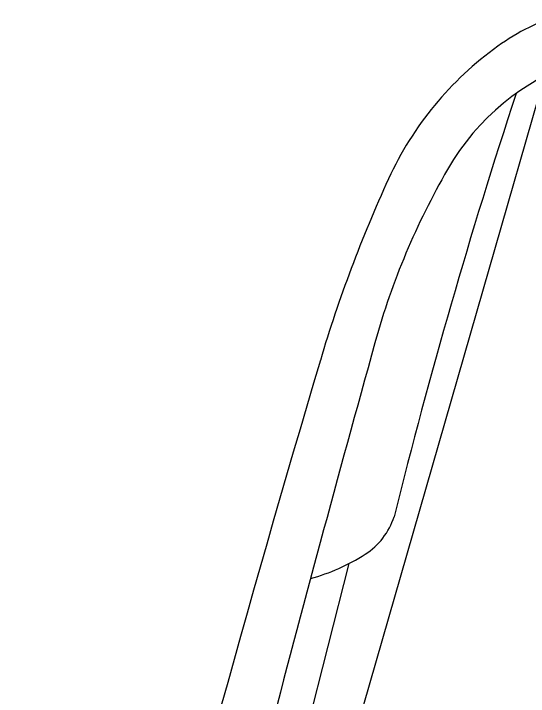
# Model space of a CAD drawing. Extents: x 14104283 to 14128447, y 8633203 to 8671666.
# Drawn here: x 14107502.99 to 14107506.446, y 8639457.502 to 8639462.085 of the extents above; entities that cross this region are included whole.
import ezdxf

# ---------------------------------------------------------------- set-up
doc = ezdxf.new("R2010")
doc.units = 0
doc.layers.add('Cell', color=7, linetype='Continuous')

msp = doc.modelspace()

# ---------------------------------------------------------------- linework, layer by layer
at = {"layer": 'Cell'}
for points in [[(14107501.7288, 8639442.6793), (14107502.0214, 8639443.9996), (14107503.0093, 8639448.4692), (14107503.9629, 8639452.2197), (14107504.9164, 8639455.9702), (14107506.1831, 8639460.3689), (14107506.5566, 8639461.6687)], [(14107502.1388, 8639446.1835), (14107503.6913, 8639452.2887), (14107505.2433, 8639458.3941)]]:
    msp.add_lwpolyline(points, dxfattribs=at)
for centre, radius, start, end in [((14107507.1466, 8639460.6041), 1.5538, 107.5994, 125.6434), ((14107507.5526, 8639460.0379), 2.2506, 125.6434, 155.3708), ((14107507.3185, 8639460.2218), 1.6352, 106.6315, 147.2424), ((14107544.5695, 8639448.9904), 40.2171, 161.80365, 166.01825), ((14107510.2219, 8639458.5417), 4.9885, 149.0587, 163.4998), ((14107513.9004, 8639457.1277), 9.2336, 155.37079, 163.45113), ((14107670.9925, 8639413.7853), 171.8719, 164.416091, 165.341948), ((14107628.7341, 8639423.0059), 129.0297, 163.45113, 165.735392), ((14107505.0972, 8639458.8509), 0.4692, 302.6586, 342.1892), ((14107504.6406, 8639459.5633), 1.3154, 285.1109, 302.6586)]:
    msp.add_arc(centre, radius, start, end, dxfattribs=at)

doc.saveas('drawing.dxf')
